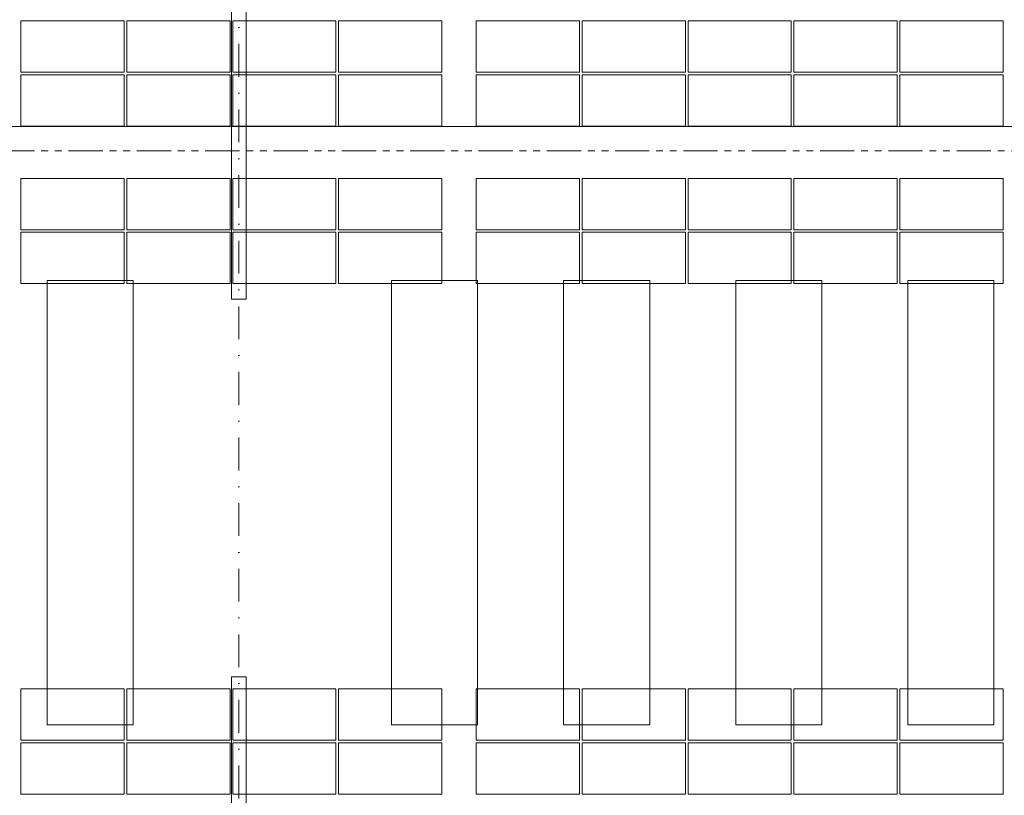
# Model space of a CAD drawing. Header units: millimetres. Extents: x -15830 to 4680139, y -28864 to 2281735.
# Tile 412 of 577: x 253384 to 264824, y 248213 to 257223. Entities that reach past the tile are written whole.
import ezdxf

# ---------------------------------------------------------------- set-up
doc = ezdxf.new("R2010")
doc.units = ezdxf.units.MM
for name, pattern in [('CENTERX2', [101.6, 63.5, -12.7, 12.7, -12.7]), ('DASHDOT', [25.4, 12.7, -6.35, 0, -6.35]), ('PHANTOM2', [31.75, 15.875, -3.175, 3.175, -3.175, 3.175, -3.175])]:
    doc.linetypes.add(name, pattern=pattern)
for name, color, linetype, lineweight in [('A99_FVE', 30, 'Continuous', 5), ('A99_S_kce-demolice', 30, 'Continuous', 20), ('A99_S_kce-pohl', 7, 'Continuous', 5), ('A99_S_osy', 1, 'CENTERX2', 5)]:
    doc.layers.add(name, color=color, linetype=linetype, lineweight=lineweight)

msp = doc.modelspace()

# ---------------------------------------------------------------- linework, layer by layer
at = {"layer": 'A99_FVE', "linetype": 'Continuous', "lineweight": 15, "ltscale": 2}
for points in [[(255843.95, 257993.252), (256013.95, 257993.252), (256013.95, 253978.252), (255843.95, 253978.252)], [(255843.95, 249588.252), (256013.95, 249588.252), (256013.95, 243823.252), (255843.95, 243823.252)]]:
    msp.add_lwpolyline(points, close=True, dxfattribs=at)
at = {"layer": 'A99_FVE', "lineweight": 5, "ltscale": 2}
for points in [[(254598.95, 256613.252), (254598.95, 257208.252), (253398.95, 257208.252), (253398.95, 256613.252)], [(255828.95, 256613.252), (255828.95, 257208.252), (254628.95, 257208.252), (254628.95, 256613.252)], [(257058.95, 256613.252), (257058.95, 257208.252), (255858.95, 257208.252), (255858.95, 256613.252)], [(258288.95, 256613.252), (258288.95, 257208.252), (257088.95, 257208.252), (257088.95, 256613.252)], [(258688.95, 256613.252), (258688.95, 257208.252), (259888.95, 257208.252), (259888.95, 256613.252)], [(259918.95, 256613.252), (259918.95, 257208.252), (261118.95, 257208.252), (261118.95, 256613.252)], [(261148.95, 256613.252), (261148.95, 257208.252), (262348.95, 257208.252), (262348.95, 256613.252)], [(262378.95, 256613.252), (262378.95, 257208.252), (263578.95, 257208.252), (263578.95, 256613.252)], [(263608.95, 256613.252), (263608.95, 257208.252), (264808.95, 257208.252), (264808.95, 256613.252)], [(254598.95, 255988.252), (254598.95, 256583.252), (253398.95, 256583.252), (253398.95, 255988.252)], [(255828.95, 255988.252), (255828.95, 256583.252), (254628.95, 256583.252), (254628.95, 255988.252)], [(257058.95, 255988.252), (257058.95, 256583.252), (255858.95, 256583.252), (255858.95, 255988.252)], [(258288.95, 255988.252), (258288.95, 256583.252), (257088.95, 256583.252), (257088.95, 255988.252)], [(258688.95, 255988.252), (258688.95, 256583.252), (259888.95, 256583.252), (259888.95, 255988.252)], [(259918.95, 255988.252), (259918.95, 256583.252), (261118.95, 256583.252), (261118.95, 255988.252)], [(261148.95, 255988.252), (261148.95, 256583.252), (262348.95, 256583.252), (262348.95, 255988.252)], [(262378.95, 255988.252), (262378.95, 256583.252), (263578.95, 256583.252), (263578.95, 255988.252)], [(263608.95, 255988.252), (263608.95, 256583.252), (264808.95, 256583.252), (264808.95, 255988.252)], [(254598.95, 254783.252), (254598.95, 255378.252), (253398.95, 255378.252), (253398.95, 254783.252)], [(255828.95, 254783.252), (255828.95, 255378.252), (254628.95, 255378.252), (254628.95, 254783.252)], [(257058.95, 254783.252), (257058.95, 255378.252), (255858.95, 255378.252), (255858.95, 254783.252)], [(258288.95, 254783.252), (258288.95, 255378.252), (257088.95, 255378.252), (257088.95, 254783.252)], [(258688.95, 254783.252), (258688.95, 255378.252), (259888.95, 255378.252), (259888.95, 254783.252)], [(259918.95, 254783.252), (259918.95, 255378.252), (261118.95, 255378.252), (261118.95, 254783.252)], [(261148.95, 254783.252), (261148.95, 255378.252), (262348.95, 255378.252), (262348.95, 254783.252)], [(262378.95, 254783.252), (262378.95, 255378.252), (263578.95, 255378.252), (263578.95, 254783.252)], [(263608.95, 254783.252), (263608.95, 255378.252), (264808.95, 255378.252), (264808.95, 254783.252)], [(254598.95, 254158.252), (254598.95, 254753.252), (253398.95, 254753.252), (253398.95, 254158.252)], [(255828.95, 254158.252), (255828.95, 254753.252), (254628.95, 254753.252), (254628.95, 254158.252)], [(257058.95, 254158.252), (257058.95, 254753.252), (255858.95, 254753.252), (255858.95, 254158.252)], [(258288.95, 254158.252), (258288.95, 254753.252), (257088.95, 254753.252), (257088.95, 254158.252)], [(258688.95, 254158.252), (258688.95, 254753.252), (259888.95, 254753.252), (259888.95, 254158.252)], [(259918.95, 254158.252), (259918.95, 254753.252), (261118.95, 254753.252), (261118.95, 254158.252)], [(261148.95, 254158.252), (261148.95, 254753.252), (262348.95, 254753.252), (262348.95, 254158.252)], [(262378.95, 254158.252), (262378.95, 254753.252), (263578.95, 254753.252), (263578.95, 254158.252)], [(263608.95, 254158.252), (263608.95, 254753.252), (264808.95, 254753.252), (264808.95, 254158.252)], [(254598.95, 249448.252), (254598.95, 248853.252), (253398.95, 248853.252), (253398.95, 249448.252)], [(255828.95, 249448.252), (255828.95, 248853.252), (254628.95, 248853.252), (254628.95, 249448.252)], [(257058.95, 249448.252), (257058.95, 248853.252), (255858.95, 248853.252), (255858.95, 249448.252)], [(258288.95, 249448.252), (258288.95, 248853.252), (257088.95, 248853.252), (257088.95, 249448.252)], [(258688.95, 249448.252), (258688.95, 248853.252), (259888.95, 248853.252), (259888.95, 249448.252)], [(259918.95, 249448.252), (259918.95, 248853.252), (261118.95, 248853.252), (261118.95, 249448.252)], [(261148.95, 249448.252), (261148.95, 248853.252), (262348.95, 248853.252), (262348.95, 249448.252)], [(262378.95, 249448.252), (262378.95, 248853.252), (263578.95, 248853.252), (263578.95, 249448.252)], [(263608.95, 249448.252), (263608.95, 248853.252), (264808.95, 248853.252), (264808.95, 249448.252)], [(254598.95, 248228.252), (254598.95, 248823.252), (253398.95, 248823.252), (253398.95, 248228.252)], [(255828.95, 248228.252), (255828.95, 248823.252), (254628.95, 248823.252), (254628.95, 248228.252)], [(257058.95, 248228.252), (257058.95, 248823.252), (255858.95, 248823.252), (255858.95, 248228.252)], [(258288.95, 248228.252), (258288.95, 248823.252), (257088.95, 248823.252), (257088.95, 248228.252)], [(258688.95, 248228.252), (258688.95, 248823.252), (259888.95, 248823.252), (259888.95, 248228.252)], [(259918.95, 248228.252), (259918.95, 248823.252), (261118.95, 248823.252), (261118.95, 248228.252)], [(261148.95, 248228.252), (261148.95, 248823.252), (262348.95, 248823.252), (262348.95, 248228.252)], [(262378.95, 248228.252), (262378.95, 248823.252), (263578.95, 248823.252), (263578.95, 248228.252)], [(263608.95, 248228.252), (263608.95, 248823.252), (264808.95, 248823.252), (264808.95, 248228.252)]]:
    msp.add_lwpolyline(points, close=True, dxfattribs=at)
at = {"layer": 'A99_S_kce-demolice', "linetype": 'PHANTOM2', "lineweight": 9, "ltscale": 25}
msp.add_lwpolyline([(221408.95, 255698.252), (352738.95, 255698.252)], dxfattribs=at)
at = {"layer": 'A99_S_kce-demolice', "linetype": 'Continuous', "lineweight": 9}
for points in [[(253703.95, 254193.252), (254703.95, 254193.252), (254703.95, 249033.252), (253703.95, 249033.252)], [(257703.95, 254193.252), (258703.95, 254193.252), (258703.95, 249033.252), (257703.95, 249033.252)], [(259703.95, 254193.252), (260703.95, 254193.252), (260703.95, 249033.252), (259703.95, 249033.252)], [(261703.95, 254193.252), (262703.95, 254193.252), (262703.95, 249033.252), (261703.95, 249033.252)], [(263703.95, 254193.252), (264703.95, 254193.252), (264703.95, 249033.252), (263703.95, 249033.252)]]:
    msp.add_lwpolyline(points, close=True, dxfattribs=at)
at = {"layer": 'A99_S_kce-pohl', "linetype": 'Continuous'}
msp.add_lwpolyline([(352804.496, 255983.252), (213328.95, 255983.252)], dxfattribs=at)
at = {"layer": 'A99_S_osy', "linetype": 'DASHDOT', "lineweight": 5, "ltscale": 30}
msp.add_lwpolyline([(255928.95, 344583.252), (255928.95, 241173.252)], dxfattribs=at)

doc.saveas('drawing.dxf')
